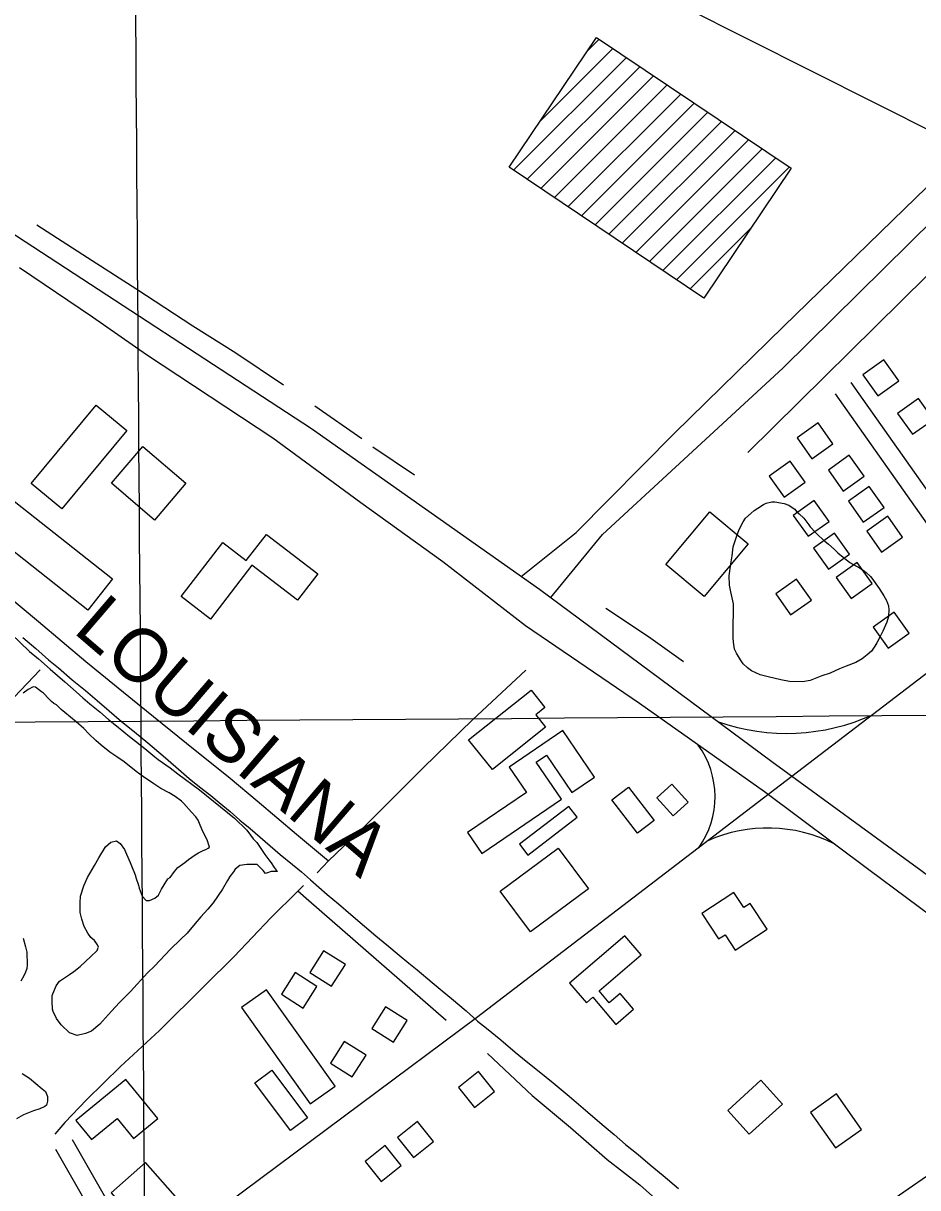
# Model space of a CAD drawing. Extents: x 3540316 to 3578335, y 553172 to 578787.
# Drawn here: x 3549520 to 3550912, y 570007 to 571821 of the extents above; entities that cross this region are included whole.
import ezdxf

# ---------------------------------------------------------------- set-up
doc = ezdxf.new("R2010")
doc.units = 0
for name, color, linetype in [('V-BLDG-OTLN', 7, 'Continuous'), ('V-GRID-MAJR', 7, 'Continuous'), ('V-RAIL-IDEN', 7, 'Continuous'), ('V-RAIL-TRAK', 7, 'Continuous'), ('V-ROAD-CNTR', 7, 'Continuous'), ('V-SITE-VEGE', 7, 'Continuous'), ('V-TOPO-SHOR', 7, 'Continuous'), ('V-UTIL-LINE', 7, 'Continuous')]:
    doc.layers.add(name, color=color, linetype=linetype)

msp = doc.modelspace()

# ---------------------------------------------------------------- linework, layer by layer
at = {"layer": 'V-BLDG-OTLN'}
for p, q in [((3550397.051167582, 571776.618420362), (3550416.381128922, 571795.9473817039)), ((3550324.144313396, 571668.3556368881), (3550437.508086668, 571781.7194101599)), ((3550283.090395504, 571591.9457897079), (3550458.6360444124, 571767.4924386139)), ((3550304.21735325, 571577.718818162), (3550479.763002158, 571753.2644670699)), ((3550325.3453109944, 571563.490846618), (3550500.8909599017, 571739.0364955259)), ((3550346.47226874, 571549.2628750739), (3550522.0179176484, 571724.8085239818)), ((3550367.6002264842, 571535.0349035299), (3550543.145875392, 571710.580552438)), ((3550388.72718423, 571520.8069319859), (3550564.2728331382, 571696.352580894)), ((3550409.854141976, 571506.5789604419), (3550585.4007908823, 571682.12460935)), ((3550430.9820997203, 571492.3509888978), (3550606.527748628, 571667.896637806)), ((3550452.109057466, 571478.123017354), (3550627.6547063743, 571653.668666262)), ((3550473.23701521, 571463.89504581), (3550648.782664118, 571639.441694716)), ((3550494.3639729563, 571449.6680742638), (3550669.9096218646, 571625.213723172)), ((3550515.4919307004, 571435.44010272), (3550691.037579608, 571610.985751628)), ((3550536.618888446, 571421.212131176), (3550712.164537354, 571596.7577800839)), ((3550557.74684619, 571406.984159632), (3550651.780658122, 571501.0189715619))]:
    msp.add_line(p, q, dxfattribs=at)
for points in [[(3550578.873803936, 571392.756188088), (3550275.9334098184, 571596.7657800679), (3550412.038137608, 571798.872375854), (3550714.978531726, 571594.862783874)], [(3550849.902261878, 571240.5604924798), (3550882.512196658, 571263.724446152), (3550859.348242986, 571296.3343809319), (3550826.738308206, 571273.17042726)], [(3550903.890153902, 571180.591612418), (3550936.5000886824, 571203.7555660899), (3550913.33613501, 571236.36550087), (3550880.7262002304, 571213.2015471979)], [(3549681.1105994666, 571186.5566004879), (3549580.120801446, 571064.2988450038), (3549532.410896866, 571103.709766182), (3549633.4016948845, 571225.966521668)], [(3550747.3604669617, 571142.5316885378), (3550779.970401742, 571165.69564221), (3550756.8064480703, 571198.3055769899), (3550724.1965132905, 571175.141623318)], [(3549773.1324154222, 571104.4217647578), (3549723.897513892, 571046.917879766), (3549656.970647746, 571104.2207651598), (3549706.2065492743, 571161.724650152)], [(3550796.092369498, 571092.0547894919), (3550828.7023042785, 571115.2187431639), (3550805.538350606, 571147.8286779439), (3550772.928415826, 571124.664724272)], [(3549436.427088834, 571130.7357121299), (3549658.817644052, 570955.2380631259), (3549620.557720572, 570906.7551600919), (3549398.167165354, 571082.253809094)], [(3550704.03655361, 571082.7468081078), (3550736.64648839, 571105.91076178), (3550713.4825347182, 571138.5206965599), (3550680.8725999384, 571115.356742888)], [(3550827.1873073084, 571043.623886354), (3550859.7972420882, 571066.787840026), (3550836.633288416, 571099.397774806), (3550804.023353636, 571076.2338211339)], [(3550741.517478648, 571021.6469303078), (3550774.1274134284, 571044.8108839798), (3550750.9634597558, 571077.42081876), (3550718.353524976, 571054.256865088)], [(3550519.8669219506, 570977.503018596), (3550588.68178432, 571059.7958540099), (3550648.267665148, 571009.967953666), (3550579.450802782, 570927.6761182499)], [(3550855.847249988, 570997.01097958), (3550888.457184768, 571020.1749332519), (3550865.293231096, 571052.784868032), (3550832.6832963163, 571029.6209143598)], [(3549946.605068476, 570922.0791294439), (3549875.664210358, 570976.644020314), (3549811.201339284, 570892.834187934), (3549765.6794303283, 570927.8481179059), (3549830.3603009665, 571011.9409497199), (3549867.00822767, 570983.7530060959), (3549898.5301646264, 571024.73592413), (3549978.3460049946, 570963.3460469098)], [(3550773.199415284, 570970.5620324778), (3550805.8093500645, 570993.7259861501), (3550782.645396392, 571026.3359209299), (3550750.035461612, 571003.171967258)], [(3550808.2383452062, 570924.8761238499), (3550840.8482799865, 570948.0400775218), (3550817.684326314, 570980.650012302), (3550785.074391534, 570957.48605863)], [(3550714.110533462, 570899.263175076), (3550746.720468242, 570922.4271287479), (3550723.5565145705, 570955.0370635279), (3550690.94657979, 570931.8731098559)], [(3550866.0372296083, 570847.6542782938), (3550898.647164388, 570870.818231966), (3550875.4832107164, 570903.4281667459), (3550842.873275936, 570880.264213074)], [(3550213.0275356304, 570704.5415645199), (3550310.1123414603, 570782.1994092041), (3550331.8312980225, 570755.0464635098), (3550317.379326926, 570743.4864866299), (3550332.715296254, 570724.313524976), (3550250.0814615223, 570658.2166571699)], [(3550359.6332424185, 570718.9415357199), (3550276.261409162, 570662.0866494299), (3550303.089355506, 570622.7467281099), (3550211.3735389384, 570560.2008532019), (3550233.7084942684, 570527.449918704), (3550357.721246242, 570612.022749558), (3550318.3243250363, 570669.7916340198), (3550334.1532933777, 570680.5866124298), (3550373.7322142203, 570622.5507285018), (3550408.97714373, 570646.58668043)], [(3550531.3148990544, 570586.1498013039), (3550505.6939502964, 570614.1627452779), (3550529.189903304, 570635.6517022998), (3550554.809852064, 570607.637758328)], [(3550461.904037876, 570630.8807118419), (3550501.867957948, 570578.8958158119), (3550476.0900095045, 570559.0788554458), (3550436.126089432, 570611.0637514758)], [(3550368.926223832, 570601.0257715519), (3550291.9983776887, 570541.900889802), (3550305.006351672, 570524.975923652), (3550381.934197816, 570584.099805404)], [(3550399.491162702, 570472.6060283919), (3550309.38734291, 570405.751162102), (3550262.359436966, 570469.1330353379), (3550352.4632567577, 570535.987901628)], [(3550575.9458097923, 570434.2851050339), (3550602.0687575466, 570394.5521845), (3550612.099737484, 570401.1471713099), (3550627.96170576, 570377.0212195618), (3550677.7536061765, 570409.758154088), (3550651.3636589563, 570449.8970738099), (3550641.3186790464, 570443.2920870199), (3550625.7197102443, 570467.0140395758)], [(3550456.1440493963, 570399.3601748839), (3550370.1772213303, 570325.65732229), (3550396.2451691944, 570295.2523831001), (3550406.111149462, 570303.710366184), (3550442.3130770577, 570261.4814506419), (3550469.816022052, 570285.059403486), (3550448.8230640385, 570309.546354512), (3550431.955097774, 570295.0853834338), (3550415.959129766, 570313.743346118), (3550481.4259988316, 570369.8702338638)], [(3549999.6929623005, 570320.8953318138), (3550021.161919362, 570354.6462643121), (3549987.410986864, 570376.1152213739), (3549965.9420298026, 570342.3642888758)], [(3549955.3180510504, 570286.948399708), (3549976.787008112, 570320.699332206), (3549943.036075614, 570342.168289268), (3549921.5671185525, 570308.4173567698)], [(3550005.485950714, 570165.3266429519), (3549898.507164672, 570315.4103427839), (3549859.6042424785, 570287.680398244), (3549966.584028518, 570137.596698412)], [(3550096.079769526, 570233.783506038), (3550117.5487265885, 570267.5344385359), (3550083.79779409, 570289.0033955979), (3550062.3288370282, 570255.2524631)], [(3550031.8468979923, 570179.7106141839), (3550053.315855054, 570213.4615466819), (3550019.564922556, 570234.9305037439), (3549998.0959654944, 570201.1795712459)], [(3549935.6950902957, 570095.9467817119), (3549880.34820099, 570170.550632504), (3549906.997147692, 570190.320592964), (3549962.3440369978, 570115.716742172)], [(3550222.185517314, 570131.7487101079), (3550253.3864549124, 570156.7796600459), (3550228.3555049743, 570187.9805976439), (3550197.1545673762, 570162.949647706)], [(3549729.239503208, 570114.738744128), (3549679.499602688, 570175.5926224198), (3549601.6497583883, 570111.9607496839), (3549625.9697097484, 570082.206809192), (3549665.9316298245, 570114.8707438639), (3549691.3525789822, 570083.7708060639)], [(3550616.21672925, 570127.439718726), (3550667.79662609, 570174.32762495), (3550701.384558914, 570137.3786988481), (3550649.804662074, 570090.490792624)], [(3550745.0424715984, 570124.421724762), (3550784.27139314, 570069.2218351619), (3550824.713312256, 570097.9627776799), (3550785.484390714, 570153.16266728)], [(3550127.23270722, 570054.1338653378), (3550158.4336448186, 570079.1648152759), (3550133.40269488, 570110.365752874), (3550102.2017572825, 570085.3348029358)], [(3550077.0638075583, 570016.6049403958), (3550108.2647451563, 570041.6358903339), (3550083.233795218, 570072.8368279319), (3550052.03285762, 570047.8058779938)], [(3549717.96852575, 569929.0981154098), (3549771.675418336, 569976.2950210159), (3549710.1785413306, 570046.273881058), (3549656.4716487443, 569999.076975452)]]:
    msp.add_lwpolyline(points, close=True, dxfattribs=at)
at = {"layer": 'V-GRID-MAJR'}
for points in [[(3549793.046, 558613.939), (3549748.1010000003, 564672.917), (3549703.1410000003, 570733.831), (3549658.181, 576794.761), (3549658.167, 576796.677)], [(3544431.278, 570695.107), (3549703.1410000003, 570733.831), (3554974.9990000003, 570773.3200000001), (3560246.85, 570813.577), (3565518.696, 570854.601), (3570790.536, 570896.3910000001), (3576062.369, 570938.948), (3576062.37, 570938.948)]]:
    msp.add_spline(points, degree=3, dxfattribs=at)
at = {"layer": 'V-RAIL-TRAK'}
for points in [[(3549518.9620000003, 570863.959), (3549539.299, 570846.688), (3549558.916, 570829.415), (3549574.573, 570816.8200000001), (3549596.1720000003, 570798.11), (3549616.508, 570781.556), (3549635.0470000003, 570765.903), (3549653.4050000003, 570750.0700000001), (3549672.662, 570733.338), (3549692.821, 570716.966), (3549713.518, 570700.054), (3549737.455, 570679.723), (3549757.431, 570662.448)], [(3549757.431, 570662.448), (3549777.95, 570644.637), (3549793.967, 570631.683), (3549811.965, 570618.009), (3549824.923, 570607.033), (3549841.661, 570592.8200000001), (3549856.96, 570579.326), (3549872.7970000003, 570566.372), (3549888.4560000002, 570553.2390000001), (3549904.293, 570539.564), (3549919.592, 570526.0700000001), (3549939.029, 570510.417), (3549952.8880000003, 570498.901), (3549966.747, 570486.846), (3549993.023, 570463.817), (3550010.66, 570449.0650000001), (3550029.559, 570432.511), (3550050.975, 570414.339), (3550068.795, 570399.585), (3550085.711, 570385.552), (3550105.149, 570368.998), (3550120.0870000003, 570356.585), (3550132.866, 570346.151), (3550156.082, 570326.898), (3550171.9220000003, 570313.764), (3550186.139, 570301.709), (3550208.997, 570282.638), (3550226.966, 570266.654), (3550240.853, 570255.47), (3550262.99, 570237.117), (3550285.307, 570218.227), (3550302.406, 570204.014), (3550322.7430000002, 570187.8200000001), (3550344.699, 570170.547), (3550369.535, 570149.498), (3550398.512, 570124.488), (3550421.0100000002, 570105.236), (3550439.548, 570089.764), (3550457.366, 570074.469), (3550476.8030000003, 570058.819), (3550495.342, 570042.625), (3550515.859, 570026.251), (3550539.435, 570005.921)]]:
    msp.add_lwpolyline(points, dxfattribs=at)
at = {"layer": 'V-ROAD-CNTR'}
for points in [[(3550294.9293718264, 570959.2120551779), (3550380.373200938, 571027.808917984), (3550533.5038946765, 571182.3026089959), (3550703.199555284, 571348.3252769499), (3550891.473178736, 571531.782910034), (3551061.7178382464, 571697.016579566), (3551267.9534257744, 571902.161169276), (3551486.6009884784, 572113.1527472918), (3551778.376404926, 572399.9891736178), (3552016.4879287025, 572637.496698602), (3552107.150747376, 572729.6885142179), (3552206.675548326, 572845.2522830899), (3552302.29335709, 572969.5350345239), (3552440.2280812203, 573150.650672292), (3552599.091763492, 573364.9772436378), (3552718.5375246, 573524.1279253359), (3552792.3633769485, 573618.382736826), (3552897.175167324, 573736.1845012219), (3553005.557950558, 573862.0562494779), (3553142.017677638, 573997.020979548), (3553286.1733893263, 574133.73970611), (3553492.5229766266, 574335.02430354)], [(3550340.8922799, 570926.1211213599), (3550421.2261192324, 571024.6289243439), (3550702.0925574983, 571283.7874060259), (3551016.321929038, 571594.267785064), (3551404.884151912, 571973.685026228), (3551837.8572859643, 572398.514176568), (3551997.87896592, 572555.01286357), (3552107.1737473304, 572675.303622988), (3552224.49351269, 572807.4863586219), (3552323.85831396, 572931.044111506), (3552423.0371156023, 573063.9298457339), (3552590.528780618, 573286.6934002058), (3552733.4144948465, 573473.5060265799), (3552844.936271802, 573615.7027421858), (3552919.1031234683, 573706.2315611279), (3553011.26193915, 573803.5193665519), (3553120.2367212, 573913.14014731), (3553336.918287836, 574129.1577152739), (3553520.6519203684, 574306.445360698)], [(3553670.4906206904, 572885.3032029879), (3552131.394698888, 571718.9755356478), (3551152.569656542, 570981.160011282), (3550654.464652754, 570600.3477729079), (3550225.166511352, 570271.566430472), (3549319.4613227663, 569596.5687804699)], [(3546224.2275132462, 572767.009439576), (3546505.1839513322, 572702.255569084), (3546754.9074518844, 572639.54269451), (3547049.8288620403, 572556.406860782), (3547359.7002422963, 572458.90805578), (3547631.894697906, 572365.719242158), (3547979.923001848, 572239.9264937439), (3548381.5331986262, 572074.416824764), (3548939.938081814, 571818.686336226), (3549319.567322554, 571607.7807580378), (3549509.3829429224, 571489.673994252), (3549968.7060242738, 571189.6515942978), (3550323.2303152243, 570939.22109516), (3550684.7735921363, 570671.069631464), (3550916.6351284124, 570501.8929698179), (3551237.0844875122, 570262.2434491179), (3551633.065695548, 569965.1890432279), (3552027.0999074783, 569672.095629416), (3552513.1619353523, 569330.687312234), (3552594.906771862, 569273.1824272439)], [(3552793.648374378, 569055.616862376), (3552612.431736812, 569185.2856030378), (3552446.570068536, 569306.9963596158), (3552207.6205464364, 569484.02900555), (3551761.896437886, 569815.54334252), (3551304.8513519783, 570153.2306671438), (3550836.118289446, 570502.1459693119), (3550673.7266142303, 570623.6607262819), (3550478.753004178, 570761.3174509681), (3550301.7153582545, 570882.0052095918), (3550172.8166160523, 570981.7960100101), (3550045.410870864, 571073.6188263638), (3549908.4961446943, 571174.31562497), (3549711.851537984, 571304.0773654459), (3549627.489706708, 571363.1312473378), (3549514.211933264, 571439.94509371)], [(3550807.75134618, 571260.9854516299), (3551057.2808471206, 570907.5941584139)], [(3550783.2453951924, 571243.681486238), (3551032.7748961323, 570890.290193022)], [(3551252.574456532, 570250.623472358), (3550706.6235484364, 569873.0522275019), (3549920.9131198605, 569303.3273669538), (3549555.8938499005, 569079.5398145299), (3549555.8678499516, 569079.522814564)], [(3549596.176769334, 570081.929809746), (3549860.670240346, 569618.9387357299)], [(3549570.126821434, 570067.04783951), (3549981.3729989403, 569347.167279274)]]:
    msp.add_lwpolyline(points, dxfattribs=at)
for centre, radius, start, end in [((3550707.953064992, 571039.3691249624), 324.6156530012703, 250.91696078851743, 294.38955523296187), ((3550459.1980605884, 570616.0563877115), 137.35462840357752, 324.66571215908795, 35.87025938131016), ((3550678.6266442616, 570337.3995216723), 229.85758032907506, 63.34118479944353, 113.88636813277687)]:
    msp.add_arc(centre, radius, start, end, dxfattribs=at)
at = {"layer": 'V-SITE-VEGE'}
msp.add_lwpolyline([(3550625.359, 570916.275), (3550620.917, 570935.135), (3550619.252, 570945.676), (3550618.6950000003, 570960.098), (3550620.911, 570978.96), (3550623.129, 570991.166), (3550624.79, 571005.033), (3550630.3340000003, 571022.231), (3550634.217, 571032.2170000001), (3550640.316, 571044.421), (3550644.199, 571049.969), (3550652.518, 571057.737), (3550657.511, 571061.62), (3550663.057, 571065.505), (3550671.931, 571071.053), (3550676.369, 571073.273), (3550684.69, 571075.493), (3550689.683, 571075.495), (3550704.107, 571072.7220000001), (3550711.318, 571069.953), (3550715.201, 571067.731), (3550720.7490000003, 571063.85), (3550723.524, 571060.522), (3550727.407, 571056.639), (3550734.62, 571049.983), (3550742.3880000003, 571039.446), (3550744.606, 571036.6730000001), (3550752.929, 571027.797), (3550757.9220000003, 571022.251), (3550767.353, 571013.93), (3550772.903, 571009.4940000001), (3550781.779, 571001.728), (3550787.882, 570996.182), (3550806.1890000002, 570980.652), (3550814.512, 570976.216), (3550820.06, 570973.443), (3550827.271, 570969.007), (3550831.7090000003, 570965.1240000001), (3550838.3680000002, 570959.023), (3550840.588, 570956.25), (3550852.239, 570940.165), (3550859.454, 570929.071), (3550863.3370000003, 570921.86), (3550866.667, 570913.541), (3550867.222, 570906.883), (3550866.669, 570896.899), (3550863.898, 570888.023), (3550857.7970000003, 570874.154), (3550853.916, 570866.388), (3550848.37, 570855.8470000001), (3550845.042, 570850.299), (3550840.051, 570842.531), (3550833.395, 570836.983), (3550825.631, 570830.878), (3550815.645, 570825.332), (3550800.67, 570819.227), (3550790.129, 570815.3420000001), (3550775.707, 570808.681), (3550762.95, 570804.243), (3550744.645, 570797.028), (3550732.441, 570794.806), (3550712.471, 570795.359), (3550699.157, 570798.13), (3550679.185, 570802.564), (3550666.981, 570805.892), (3550653.114, 570811.991), (3550647.009, 570816.982), (3550640.35, 570823.083), (3550635.912, 570829.184), (3550629.809, 570839.723), (3550627.034, 570845.826), (3550625.367, 570856.92), (3550624.81, 570863.576), (3550624.81, 570870.232)], close=True, dxfattribs=at)
for points in [[(3549500.929, 570869.501), (3549529.779, 570842.324), (3549543.651, 570830.677), (3549561.958, 570814.5920000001), (3549573.056, 570804.606)], [(3549573.056, 570804.606), (3549584.705, 570795.179), (3549602.4590000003, 570779.651), (3549612.447, 570770.2220000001), (3549623.541, 570760.7930000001), (3549639.075, 570748.036), (3549652.3910000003, 570736.389), (3549662.377, 570728.623), (3549676.248, 570716.978), (3549685.1240000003, 570709.767), (3549694.557, 570702.558), (3549708.982, 570690.911), (3549724.5160000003, 570678.154), (3549730.0640000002, 570674.2710000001), (3549748.373, 570660.963), (3549760.577, 570651.532), (3549794.42, 570626.5750000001), (3549848.79, 570582.76), (3549867.654, 570563.902), (3549873.757, 570556.139), (3549877.64, 570550.59), (3549883.191, 570544.4890000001), (3549895.952, 570526.187), (3549902.055, 570517.865), (3549905.938, 570512.875), (3549910.378, 570505.664), (3549913.7060000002, 570501.778), (3549915.3710000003, 570499.563), (3549905.9420000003, 570499.56), (3549899.839, 570497.34), (3549897.066, 570496.23), (3549893.183, 570501.223), (3549883.75, 570510.65), (3549867.663, 570510.648), (3549857.1240000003, 570508.983), (3549849.913, 570503.435), (3549847.14, 570498.995), (3549841.594, 570491.784), (3549837.711, 570485.681), (3549829.947, 570471.812), (3549815.5270000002, 570450.73), (3549807.208, 570440.7440000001), (3549796.116, 570429.093), (3549787.244, 570418.552), (3549775.04, 570403.571), (3549764.501, 570393.585), (3549748.971, 570378.606), (3549724.014, 570351.973), (3549713.475, 570341.987), (3549686.853, 570312.582), (3549669.6580000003, 570295.383), (3549657.4560000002, 570282.067), (3549643.036, 570266.533), (3549639.151, 570261.54), (3549625.843, 570250.997), (3549616.965, 570247.1140000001), (3549603.653, 570244.337), (3549592.004, 570248.218), (3549578.688, 570260.975), (3549571.475, 570270.404), (3549566.482, 570281.498), (3549565.372, 570285.381), (3549564.815, 570297.03), (3549564.813, 570306.461), (3549570.912, 570321.4400000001), (3549576.458, 570328.653), (3549582.561, 570333.091), (3549591.99, 570339.194), (3549598.646, 570343.634), (3549608.63, 570351.402), (3549625.27, 570366.936), (3549634.696, 570376.367), (3549635.806, 570379.693), (3549636.914, 570381.915), (3549635.251, 570385.243), (3549630.811, 570391.899), (3549625.2630000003, 570396.89), (3549620.27, 570403.546), (3549614.72, 570414.085), (3549610.835, 570425.179), (3549608.615, 570435.718), (3549608.613, 570450.6950000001), (3549609.166, 570461.236), (3549614.1550000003, 570477.3250000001), (3549619.701, 570490.084), (3549630.793, 570508.946), (3549637.449, 570520.595), (3549647.986, 570537.797), (3549656.305, 570545.01), (3549665.181, 570547.23), (3549670.7290000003, 570543.3470000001), (3549677.387, 570533.9180000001), (3549680.715, 570526.707), (3549686.265, 570513.395), (3549688.485, 570508.402), (3549694.035, 570494.535), (3549695.7, 570488.434), (3549699.0300000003, 570478.448), (3549700.14, 570473.457), (3549703.47, 570465.136), (3549705.1350000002, 570461.255)], [(3549705.1350000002, 570461.255), (3549711.238, 570454.5970000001), (3549716.2290000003, 570454.5970000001), (3549724.5500000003, 570457.927), (3549730.096, 570462.92), (3549735.0870000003, 570471.7980000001), (3549738.97, 570479.009), (3549745.071, 570487.887), (3549748.399, 570490.105), (3549755.0530000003, 570499.5380000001), (3549760.6010000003, 570505.639), (3549771.14, 570513.407), (3549777.239, 570518.4), (3549787.223, 570525.613), (3549792.771, 570528.388), (3549799.982, 570532.273), (3549803.865, 570533.936), (3549807.748, 570536.156), (3549809.966, 570537.268), (3549806.0810000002, 570548.915), (3549799.423, 570561.672), (3549794.983, 570571.658), (3549792.208, 570579.422), (3549788.323, 570584.97), (3549781.667, 570592.181), (3549770.014, 570605.491), (3549766.131, 570609.3740000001), (3549756.145, 570616.585), (3549746.714, 570622.129), (3549733.955, 570628.787), (3549722.861, 570635.9940000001), (3549706.77, 570647.086), (3549695.674, 570655.405), (3549676.81, 570670.38), (3549665.713, 570678.144), (3549654.619, 570685.357), (3549641.3030000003, 570696.447), (3549632.978, 570703.658), (3549621.884, 570714.197), (3549614.1180000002, 570722.5160000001), (3549602.467, 570732.5), (3549584.713, 570747.475), (3549578.61, 570751.911), (3549571.399, 570759.122), (3549567.514, 570761.34), (3549563.631, 570764.113), (3549559.748, 570768.549), (3549551.4250000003, 570777.425), (3549548.097, 570779.643), (3549538.664, 570786.852), (3549535.336, 570787.407), (3549527.5700000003, 570782.9670000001), (3549519.806, 570777.419)], [(3549519.865, 570395.7660000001), (3549523.1950000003, 570382.452), (3549525.415, 570374.131), (3549525.419, 570366.92), (3549525.972, 570360.817), (3549525.974, 570353.606), (3549525.419, 570348.615), (3549523.201, 570342.512), (3549520.983, 570336.964), (3549515.992, 570328.643)], [(3549518.235, 570184.9670000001), (3549529.3310000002, 570177.758), (3549549.305, 570161.118), (3549554.296, 570156.682), (3549557.626, 570148.916), (3549557.626, 570141.705), (3549555.963, 570135.602), (3549553.19, 570133.382), (3549545.424, 570130.054), (3549535.995, 570126.724), (3549520.463, 570120.6190000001), (3549509.369, 570114.5160000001)]]:
    msp.add_lwpolyline(points, dxfattribs=at)
at = {"layer": 'V-TOPO-SHOR'}
for p, q in [((3549973.8880000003, 571224.817), (3550046.705, 571174.024)), ((3550064.181, 571161.085), (3550128.906, 571117.409))]:
    msp.add_line(p, q, dxfattribs=at)
for points in [[(3549541.205, 571506.916), (3549619.846, 571456.126), (3549696.8680000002, 571406.63), (3549783.9220000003, 571349.691), (3549850.588, 571307.636), (3549924.697, 571257.49)], [(3550647.832, 571152.438), (3550926.362, 571427.2980000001), (3551011.36, 571512.352)], [(3549400.237, 571009.687), (3549466.906, 570952.746), (3549543.606, 570889.01), (3549617.393, 570826.894), (3549697.978, 570760.8960000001), (3549774.0300000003, 570699.427), (3549841.9930000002, 570644.7490000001), (3549883.739, 570609.487), (3549945.231, 570557.7220000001), (3549995.034, 570516.16)], [(3550547.3510000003, 570826.245), (3550492.983, 570865.067), (3550426.64, 570909.39)], [(3549546.0670000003, 570813.75), (3549485.6720000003, 570750.035), (3549414.1720000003, 570669.772), (3549359.494, 570606.339), (3549313.877, 570554.236), (3549284.435, 570525.754), (3549276.022, 570517.986)], [(3550302.072, 570813.265), (3550218.921, 570735.914), (3550142.568, 570661.799), (3550054.242, 570572.799), (3549995.034, 570516.16), (3549977.239, 570497.713)], [(3549956.208, 570477.647), (3549947.465, 570469.068), (3549905.09, 570427.481), (3549848.147, 570366.963), (3549801.557, 570321.006), (3549731.997, 570251.746), (3549671.171, 570195.756), (3549618.112, 570143.9720000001), (3549584.787, 570108.698), (3549568.933, 570090.573)], [(3550178.203, 570267.356), (3549964.306, 570454.101), (3549947.465, 570469.068)], [(3550242.199, 570216.277), (3550311.69, 570150.54), (3550371.563, 570101.04), (3550428.845, 570050.893), (3550479.333, 570011.424), (3550528.524, 569967.422), (3550567.683, 569936.041)]]:
    msp.add_lwpolyline(points, dxfattribs=at)
at = {"layer": 'V-UTIL-LINE'}
msp.add_lwpolyline([(3548082.193797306, 572511.2369511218), (3548522.1559173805, 572547.241879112), (3548670.914619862, 572560.6188523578), (3548883.1681953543, 572558.4718566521), (3549292.1153774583, 572439.231095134), (3549508.4329448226, 572367.3172389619), (3549820.640320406, 572206.415560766), (3550349.7092622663, 571946.4180807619), (3550944.352072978, 571646.94467971), (3551892.493176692, 571157.0116595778)], dxfattribs=at)

# ---------------------------------------------------------------- texts
at = {"layer": 'V-RAIL-IDEN'}
msp.add_text('LOUISIANA', height=82.99983200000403, rotation=319.36156965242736, dxfattribs=at).set_placement((3549595.6957702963, 570873.0912274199))

doc.saveas('drawing.dxf')
